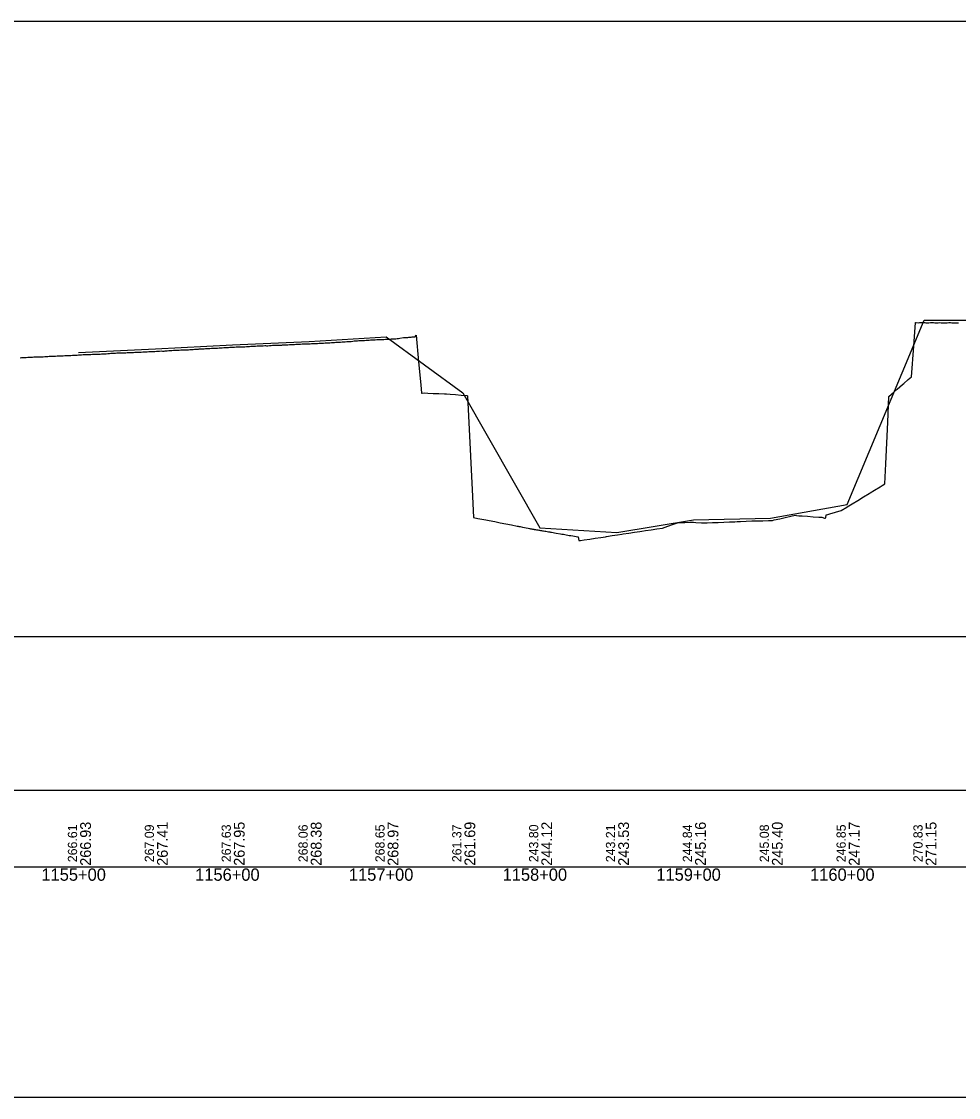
# Model space of a CAD drawing. Extents: x -3627 to 47473, y 2850 to 4350.
# Drawn here: x 2840 to 3450, y 2850 to 3550 of the extents above; entities that cross this region are included whole.
import ezdxf

# ---------------------------------------------------------------- set-up
doc = ezdxf.new("R2010")
doc.units = 0
for name, color, linetype in [('RD_DDB_Profile_EX', 7, 'Continuous'), ('RD_DDB_Profile_PR', 7, 'Continuous'), ('RD_DDB_StaTX', 7, 'Continuous'), ('RD_DDB_StripGrade', 7, 'Continuous'), ('RD_GPK_Profile_Cell', 7, 'Continuous'), ('RD_SHT_ShtClip', 7, 'Continuous')]:
    doc.layers.add(name, color=color, linetype=linetype)

msp = doc.modelspace()

# ---------------------------------------------------------------- linework, layer by layer
at = {"layer": 'RD_DDB_Profile_EX'}
for points in [[(3242.483409, 3218.259035), (3243.645679, 3218.423765), (3246.118099, 3218.785825), (3249.752789, 3219.31842), (3253.387479, 3219.851345), (3257.033665, 3220.386295), (3260.656859, 3221.656455), (3264.291549, 3222.93406), (3266.198447, 3223.606125), (3267.4964, 3224.13037), (3267.926239, 3224.134755), (3271.560929, 3224.169325), (3275.195619, 3224.20139), (3277.186285, 3224.21758), (3278.830309, 3224.10437), (3282.515707, 3223.84739), (3286.09969, 3223.94533), (3289.73438, 3224.042955), (3290.96271, 3224.075375), (3291.427105, 3224.089925), (3293.36907, 3224.164075), (3297.00376, 3224.301265), (3300.63845, 3224.43686), (3304.27314, 3224.570865), (3305.609243, 3224.61954), (3307.90783, 3224.7235), (3311.54252, 3224.88633), (3315.17721, 3225.047605), (3315.519522, 3225.062645), (3318.8119, 3225.069365), (3322.450302, 3225.07465), (3326.08128, 3225.310605), (3328.589163, 3225.472105), (3329.71597, 3225.727195), (3333.35066, 3226.545945), (3336.98535, 3227.36061), (3340.620041, 3228.17118), (3343.433517, 3228.79545), (3344.254731, 3228.69897), (3345.907259, 3228.50302), (3347.889421, 3228.365175), (3351.524111, 3228.10852), (3355.158801, 3227.847985), (3358.793491, 3227.583565), (3360.847033, 3227.57146), (3362.584486, 3226.86945), (3362.896552, 3226.78601), (3363.285989, 3227.066045), (3363.647156, 3228.976325), (3364.603816, 3229.21823), (3366.062871, 3229.655905), (3369.697561, 3230.74746), (3373.332251, 3231.866015), (3376.966941, 3234.023825), (3377.334582, 3234.24258), (3380.601631, 3236.229945), (3384.236321, 3238.445855), (3387.871011, 3240.666655), (3391.505701, 3242.892335), (3392.286229, 3243.37133), (3395.140392, 3245.11506), (3398.775082, 3247.34065), (3400.127875, 3248.16029), (3401.806019, 3249.22643), (3402.409772, 3262.26324), (3403.649974, 3289.296875), (3404.390098, 3306.09875), (3406.044462, 3307.544495), (3409.679152, 3310.728165), (3413.313842, 3313.919135), (3414.086711, 3314.5992), (3416.948532, 3317.104605), (3419.016711, 3318.919345), (3420.583222, 3338.717305), (3421.807413, 3354.24497), (3422.240524, 3354.23131), (3423.381117, 3354.067515), (3424.377557, 3354.214505), (3425.382993, 3354.21465), (3426.379386, 3354.213705), (3427.38166, 3354.121745), (3427.852602, 3354.09822), (3428.37816, 3354.0728), (3429.383583, 3354.072175), (3430.380109, 3354.07152), (3431.487292, 3354.12346), (3432.37894, 3354.120885), (3433.384512, 3354.170485), (3434.381096, 3354.022645), (3435.374205, 3353.97483), (3436.38008, 3354.022295), (3437.376495, 3354.11591), (3438.382286, 3354.067265), (3438.756672, 3354.06784), (3439.375573, 3354.069385), (3440.381521, 3354.019755), (3441.37792, 3353.966445), (3442.391362, 3354.013655), (3443.37726, 3354.111095), (3444.383194, 3354.158035), (3445.379754, 3354.056495)], [(3445.379754, 3354.056495), (3446.026052, 3354.054495), (3446.385806, 3354.051585), (3447.379192, 3353.954775), (3448.376123, 3353.901215), (3449.660742, 3353.94267)], [(2904.979711, 3334.376945), (2905.976101, 3334.42963), (2906.980387, 3334.434185), (2908.091923, 3334.49575), (2908.975003, 3334.58192), (2909.971784, 3334.63068), (2910.975776, 3334.634555), (2911.972112, 3334.72726), (2912.976502, 3334.777265), (2913.972996, 3334.828245), (2914.977386, 3334.922465), (2915.361303, 3334.922465), (2915.98135, 3334.92181), (2916.977901, 3334.971965), (2917.982351, 3334.974055), (2918.995993, 3335.02821), (2919.977311, 3335.07544), (2920.974288, 3335.162785), (2921.978444, 3335.164275), (2922.974967, 3335.253995), (2923.97955, 3335.351405), (2924.976245, 3335.393795), (2926.265373, 3335.389795), (2926.977452, 3335.39211), (2927.981723, 3335.488905), (2928.973289, 3335.536405), (2929.977034, 3335.5863), (2930.974289, 3335.673315), (2931.979029, 3335.622425), (2932.983355, 3335.628745), (2933.534753, 3335.70827), (2933.980109, 3335.7686), (2934.984927, 3335.86002), (2935.981875, 3335.949535), (2937.169443, 3336.006605), (2937.945291, 3336.04364), (2938.949423, 3336.08459), (2939.750699, 3336.13624), (2940.804134, 3336.195535), (2941.746869, 3336.243425), (2942.74799, 3336.24518), (2943.749542, 3336.34302), (2944.744667, 3336.401), (2945.75338, 3336.31113), (2946.754561, 3336.31921), (2947.750317, 3336.41938), (2948.073514, 3336.435805), (2948.751379, 3336.469335), (2949.747192, 3336.61876), (2950.748437, 3336.66882), (2951.749684, 3336.722365), (2952.744991, 3336.770855), (2953.746305, 3336.77359), (2954.74803, 3336.8226), (2955.342894, 3336.913645), (2955.743366, 3336.967255), (2956.752305, 3336.971115), (2957.748254, 3337.025935), (2958.977584, 3337.128345), (2959.750519, 3337.17195), (2960.746963, 3337.172225), (2961.748432, 3337.219795), (2962.749331, 3337.27068), (2963.745452, 3337.45602), (2964.747005, 3337.45627), (2965.748557, 3337.44928), (2966.246964, 3337.474255), (2966.744566, 3337.501775), (2967.75373, 3337.510625), (2968.749953, 3337.60206), (2969.881654, 3337.64998), (2970.752702, 3337.69287), (2971.74903, 3337.837015), (2972.751217, 3337.88171), (2973.752342, 3337.92629), (2974.748786, 3338.015445), (2975.750623, 3338.059405), (2976.75246, 3338.103365), (2977.151034, 3338.122285), (2977.748318, 3338.149675), (2978.758188, 3338.24028), (2979.768156, 3338.2879), (2980.785724, 3338.328065), (2981.685085, 3338.32097), (2982.433129, 3338.36859), (2983.434625, 3338.416785), (2984.42799, 3338.430225), (2985.434505, 3338.437055), (2986.427879, 3338.482805), (2987.434402, 3338.53548), (2988.428226, 3338.597085), (2989.434327, 3338.69099), (2990.428154, 3338.789865), (2991.689794, 3338.818465), (2992.428768, 3338.890375), (2993.435342, 3338.90315), (2994.428741, 3338.947505), (2995.435322, 3338.944325), (2996.428745, 3338.99573), (2997.435352, 3339.045685), (2998.428775, 3339.143175)], [(2998.428775, 3339.143175), (2998.959175, 3339.116665), (2999.435397, 3339.10052), (3000.429278, 3339.10466), (3001.430454, 3339.20714), (3002.593865, 3339.263165), (3003.430575, 3339.336435), (3004.429525, 3339.38244), (3005.431163, 3339.441675), (3006.429692, 3339.483895), (3007.431369, 3339.442265), (3008.429926, 3339.533775), (3009.431604, 3339.53822), (3009.863245, 3339.55758), (3010.43018, 3339.587285), (3011.43258, 3339.637005), (3012.431627, 3339.685535), (3013.497935, 3339.703815), (3014.431994, 3339.787375), (3015.43331, 3339.832175), (3016.432408, 3339.87588), (3017.688293, 3339.976715), (3018.687672, 3340.028715), (3019.687492, 3340.080575), (3020.767315, 3340.10123), (3021.729525, 3340.15889), (3022.728565, 3340.21456), (3023.730471, 3340.282565), (3024.729544, 3340.291625), (3025.72869, 3340.300025), (3026.727835, 3340.319345), (3027.726381, 3340.280895), (3028.036695, 3340.33003), (3028.720778, 3340.433715), (3029.720035, 3340.537325), (3030.719291, 3340.544405), (3031.718554, 3340.59794), (3032.726025, 3340.60223), (3033.725403, 3340.64833), (3034.719509, 3340.704075), (3035.306075, 3340.735105), (3035.718395, 3340.7565), (3036.717897, 3340.80858), (3037.717762, 3340.954035), (3038.940765, 3340.99929), (3039.71157, 3340.96692), (3040.711197, 3340.97135), (3041.718934, 3341.12106), (3042.718581, 3341.17533), (3043.717832, 3341.27264), (3044.717594, 3341.37007), (3045.712057, 3341.37353), (3046.210145, 3341.3987), (3046.712231, 3341.417375), (3047.712132, 3341.467085), (3048.712032, 3341.513745), (3049.844835, 3341.58952), (3050.714765, 3341.67312), (3051.714811, 3341.77202), (3052.714354, 3341.82384), (3053.714432, 3341.872565), (3054.714624, 3341.917605), (3055.715165, 3342.106215), (3056.66166, 3342.15461), (3057.114216, 3342.19897), (3057.661438, 3342.24959), (3058.661758, 3342.347385), (3059.669282, 3342.397115), (3060.748906, 3342.44571), (3061.664615, 3342.491835), (3062.268691, 3342.495525), (3063.274462, 3342.555345), (3064.383596, 3342.619755), (3065.265703, 3342.66759), (3066.263343, 3342.76893), (3067.269252, 3342.824835), (3068.267712, 3342.878815), (3069.265772, 3342.884815), (3070.263538, 3342.938205), (3071.207796, 3343.08315), (3071.652976, 3343.085475), (3072.16193, 3343.0877), (3073.108612, 3343.090015), (3074.053741, 3343.095585), (3075.287666, 3343.1607), (3075.96274, 3343.196495), (3076.913038, 3343.245535), (3077.863945, 3343.24709), (3078.922356, 3343.31239), (3079.777969, 3343.441595), (3080.729211, 3343.4899), (3081.68073, 3343.49064), (3082.632363, 3343.53889), (3083.599583, 3343.591955), (3084.550404, 3343.734695), (3085.501168, 3343.78217), (3086.191736, 3343.92036), (3088.705702, 3344.422305), (3089.400273, 3344.388995), (3090.094827, 3344.42488), (3090.786604, 3344.45918)], [(3090.786604, 3344.45918), (3091.479442, 3344.49541), (3092.168841, 3344.565645), (3092.854824, 3344.63553), (3093.535365, 3344.70127), (3094.219334, 3344.77151), (3094.89836, 3344.807235), (3095.572498, 3344.8427), (3096.252817, 3344.91083), (3096.909188, 3345.899545), (3098.484092, 3328.61467), (3099.836211, 3313.59615), (3100.333426, 3308.309795), (3100.730496, 3308.313475), (3102.199804, 3308.32539), (3104.517777, 3308.192215), (3107.999876, 3308.089535), (3111.634567, 3307.97758), (3115.269257, 3307.86086), (3116.559383, 3307.817735), (3118.903947, 3307.612175), (3122.538637, 3307.28842), (3126.173327, 3306.959585), (3129.808017, 3306.625675), (3130.320887, 3306.57784), (3132.208484, 3267.139425), (3133.442707, 3240.97449), (3134.080272, 3227.39015), (3137.077397, 3226.780235), (3142.119952, 3225.83126), (3144.346777, 3225.395895), (3147.981467, 3224.680395), (3151.616157, 3223.96002), (3155.250847, 3223.23477), (3158.885537, 3222.50465), (3162.520227, 3221.77074), (3162.86517, 3221.71103), (3163.259685, 3221.64455), (3163.665302, 3221.5762), (3164.076384, 3221.507125), (3164.5055, 3221.434815), (3166.154917, 3221.0778), (3169.789608, 3220.28628), (3170.534588, 3220.139785), (3170.8415, 3220.08986), (3171.156078, 3220.037195), (3171.485651, 3219.983555), (3171.827509, 3219.92791), (3172.18042, 3219.85296), (3172.545475, 3219.791595), (3172.928419, 3219.728885), (3173.424298, 3219.64727), (3173.738407, 3219.594115), (3174.170888, 3219.52269), (3174.622012, 3219.44819), (3175.089415, 3219.373045), (3175.578165, 3219.290505), (3176.09277, 3219.205525), (3176.631643, 3219.116535), (3177.19674, 3219.023035), (3177.787673, 3218.922625), (3178.411919, 3218.818675), (3179.062429, 3218.712765), (3179.751635, 3218.59584), (3180.693678, 3218.43898), (3181.254917, 3218.34479), (3182.074148, 3218.20731), (3182.941279, 3218.0593), (3183.865019, 3217.904205), (3184.328368, 3217.827825), (3184.838413, 3217.743075), (3187.963058, 3217.1929), (3190.874915, 3216.67647), (3191.741616, 3216.53188), (3192.630094, 3216.379235), (3193.554194, 3216.224025), (3194.508883, 3216.063675), (3195.489688, 3215.894965), (3196.511554, 3215.72196), (3197.5604, 3215.54864), (3198.867128, 3215.326765), (3199.785168, 3215.167045), (3200.963745, 3214.966015), (3201.81828, 3214.82025), (3202.21051, 3214.75588), (3202.711109, 3212.344885), (3203.204375, 3212.331905), (3203.872965, 3212.36488), (3206.136508, 3212.712305), (3209.771198, 3213.270905), (3213.405888, 3213.83022), (3217.040578, 3214.390255), (3219.982691, 3214.844155), (3220.675268, 3214.95688), (3224.309959, 3215.549185), (3227.944649, 3216.142195), (3230.660256, 3216.585775), (3231.579339, 3216.715685), (3235.214029, 3217.229785), (3238.848719, 3217.744235), (3242.483409, 3218.259035)], [(2839.223316, 3331.22548), (2840.221611, 3331.36848), (2841.225538, 3331.416335), (2842.223836, 3331.51437), (2842.667502, 3331.51469), (2843.221842, 3331.51691), (2844.226641, 3331.56135), (2845.224757, 3331.56383), (2846.302192, 3331.66719), (2847.227779, 3331.71496), (2848.226406, 3331.763935), (2849.22429, 3331.76295), (2850.229298, 3331.85631), (2851.229308, 3331.85483), (2852.179349, 3331.85051), (2853.177534, 3331.90187), (2853.571572, 3331.92096), (2854.231611, 3331.95278), (2855.236186, 3332.0922), (2856.234853, 3332.140025), (2857.226488, 3332.132875), (2858.232044, 3332.218075), (2859.1709, 3332.26189), (2860.296864, 3332.262775), (2860.840952, 3332.292815), (2861.35034, 3332.325975), (2862.298316, 3332.376065), (2863.292692, 3332.429885), (2864.475642, 3332.41021), (2865.289301, 3332.491615), (2866.296862, 3332.49114), (2867.352925, 3332.501625), (2868.292681, 3332.64635), (2869.347992, 3332.64789), (2870.294915, 3332.69467), (2871.296831, 3332.75439), (2871.745022, 3332.778025), (2872.291155, 3332.8088), (2873.34415, 3332.91457), (2874.29297, 3332.913255), (2875.379712, 3332.92556), (2876.296821, 3333.019555), (2877.341459, 3333.07242), (2878.348723, 3333.122205), (2879.292983, 3333.170215), (2880.294926, 3333.26965), (2881.289256, 3333.271945), (2882.340719, 3333.276025), (2882.649092, 3333.321325), (2883.291528, 3333.415165), (2884.342881, 3333.423445), (2885.287435, 3333.37515), (2886.289394, 3333.52125), (2887.347738, 3333.570795), (2888.291734, 3333.66416), (2889.293713, 3333.666975), (2889.918473, 3333.665925), (2890.338901, 3333.672135), (2891.29537, 3333.66909), (2892.289777, 3333.813905), (2893.553163, 3333.8652), (2894.286533, 3333.86268), (2895.294232, 3333.90854), (2896.29626, 3334.00446), (2897.328151, 3334.096115), (2898.330682, 3334.141695), (2899.332043, 3334.23219), (2900.333768, 3334.23344), (2900.822543, 3334.28053), (2901.329139, 3334.326385), (2902.272832, 3334.370805), (2902.979218, 3334.42456), (2903.975915, 3334.422065), (2904.457233, 3334.39932), (2904.979711, 3334.376945)]]:
    msp.add_lwpolyline(points, dxfattribs=at)
at = {"layer": 'RD_DDB_Profile_PR'}
msp.add_lwpolyline([(2877.33, 3334.672), (2927.33, 3337.026), (2977.33, 3339.7305), (3027.33, 3341.896), (3077.33, 3344.846), (3127.33, 3308.4535), (3177.33, 3220.6005), (3227.33, 3217.642), (3277.33, 3225.8075), (3327.33, 3226.991), (3377.33, 3235.84), (3427.33, 3355.7265), (3477.33, 3355.7055)], dxfattribs=at)
at = {"layer": 'RD_GPK_Profile_Cell'}
msp.add_line((1000, 3000), (46705.077602, 3000), dxfattribs=at)
at = {"layer": 'RD_SHT_ShtClip'}
for points in [[(4000.165, 3050), (4000.165, 3550), (4000.165, 3550), (2500.33, 3550), (2500.33, 3050)], [(2480.33, 3150), (4020, 3150), (4020, 2850), (2480.33, 2850)]]:
    msp.add_lwpolyline(points, close=True, dxfattribs=at)

# ---------------------------------------------------------------- texts
at = {"layer": 'RD_DDB_StaTX'}
for s, p in [('1155+00', (2853.125471, 2991)), ('1156+00', (2953.125471, 2991)), ('1157+00', (3053.125471, 2991)), ('1158+00', (3153.125471, 2991)), ('1159+00', (3253.125471, 2991)), ('1160+00', (3353.125471, 2991))]:
    msp.add_text(s, height=8, dxfattribs=at).set_placement(p)
at = {"layer": 'RD_DDB_StripGrade'}
for s, height, p in [('266.61', 6, (2876.33, 3003.073688)), ('266.93', 7, (2885.33, 3000.75)), ('267.09', 6, (2926.33, 3003.073688)), ('267.41', 7, (2935.33, 3000.75)), ('267.63', 6, (2976.33, 3003.073688)), ('267.95', 7, (2985.33, 3000.75)), ('268.06', 6, (3026.33, 3003.073688)), ('268.38', 7, (3035.33, 3000.75)), ('268.65', 6, (3076.33, 3003.073688)), ('268.97', 7, (3085.33, 3000.75)), ('261.37', 6, (3126.33, 3003.073688)), ('261.69', 7, (3135.33, 3000.75)), ('243.80', 6, (3176.33, 3003.073688)), ('244.12', 7, (3185.33, 3000.75)), ('243.21', 6, (3226.33, 3003.073688)), ('243.53', 7, (3235.33, 3000.75)), ('244.84', 6, (3276.33, 3003.073688)), ('245.16', 7, (3285.33, 3000.75)), ('245.08', 6, (3326.33, 3003.073688)), ('245.40', 7, (3335.33, 3000.75)), ('246.85', 6, (3376.33, 3003.073688)), ('247.17', 7, (3385.33, 3000.75)), ('270.83', 6, (3426.33, 3003.073688)), ('271.15', 7, (3435.33, 3000.75))]:
    msp.add_text(s, height=height, rotation=90, dxfattribs=at).set_placement(p)

doc.saveas('drawing.dxf')
